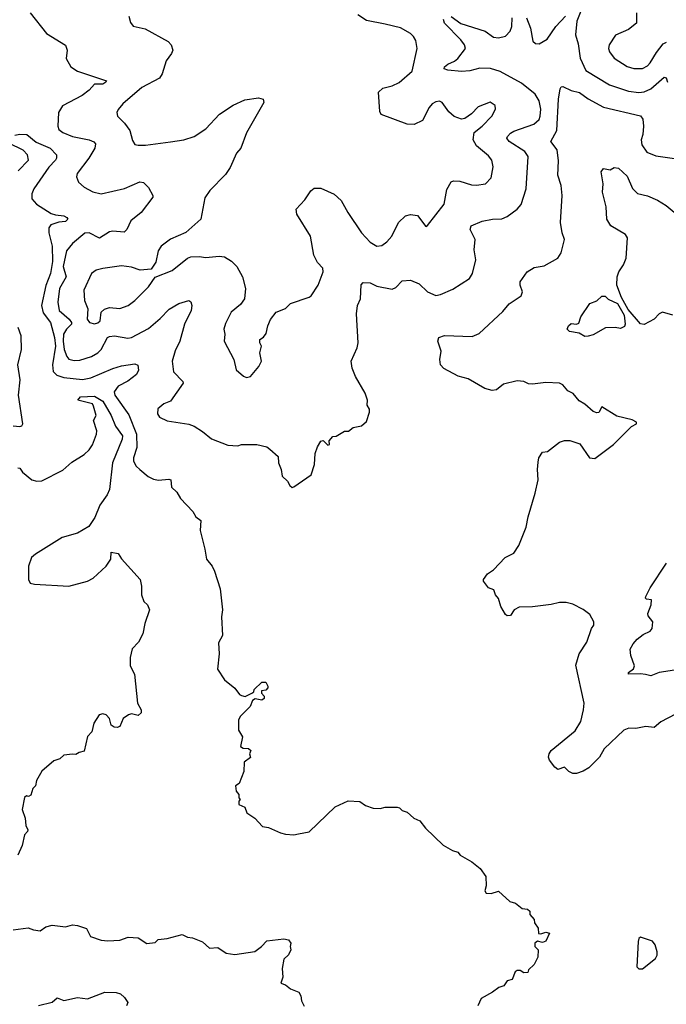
# Model space of a CAD drawing. Extents: x 2057697 to 2160550, y 827490 to 1016834.
# Tile 274 of 509: x 2117334 to 2121157, y 904364 to 910185. Entities that reach past the tile are written whole.
import ezdxf

# ---------------------------------------------------------------- set-up
doc = ezdxf.new("R2010")
doc.units = 0

msp = doc.modelspace()

# ---------------------------------------------------------------- linework, layer by layer
at = {"layer": '0CON20XD'}
for points in [[(2120654.5, 910245), (2120627.5, 910175), (2120620.5, 910095), (2120635, 910042.5), (2120646.9, 909956.9), (2120680, 909885), (2120820.1, 909800.1), (2120933, 909763), (2120995, 909754.1), (2121025, 909758.6), (2121065, 909775.3), (2121145, 909844.3), (2121155, 909840), (2121164.7, 909814.7)], [(2117394.7, 910224.7), (2117492.5, 910102.5), (2117603.6, 910033.6), (2117613.9, 910003.9), (2117608.8, 909955), (2117635.9, 909905.9), (2117675, 909880), (2117845.9, 909824.1), (2117843.3, 909815), (2117825, 909803.1), (2117775, 909804), (2117745, 909768.1), (2117703.6, 909736.4), (2117586.9, 909675), (2117563.5, 909635), (2117558.9, 909555), (2117565.7, 909535), (2117588.3, 909518.3), (2117645, 909493.1), (2117745, 909474.1), (2117772.3, 909462.3), (2117781.2, 909451.2), (2117778.8, 909425), (2117742, 909365), (2117672.5, 909275), (2117670, 909255), (2117680.8, 909225), (2117714, 909194), (2117766.6, 909166.6), (2117815, 909155.4), (2117952.6, 909187.4), (2118043.8, 909226.2), (2118065, 909222.2), (2118095, 909192.5), (2118121.5, 909145), (2118121.4, 909135), (2118051.8, 909045), (2117990.9, 908995), (2117967.3, 908945), (2117951.3, 908928.7), (2117885, 908934.5), (2117865, 908930.9), (2117805, 908892.9), (2117745, 908924.5), (2117717.8, 908922.2), (2117645, 908860.9), (2117611.1, 908818.9), (2117590.8, 908725), (2117609.1, 908665), (2117568.2, 908595), (2117559.2, 908515), (2117566.6, 908465), (2117625.3, 908415), (2117640.6, 908395), (2117639.1, 908385), (2117610, 908355), (2117593, 908325), (2117589.7, 908285), (2117595.6, 908235.6), (2117612.7, 908192.7), (2117625, 908177.9), (2117655, 908169.2), (2117688.8, 908171.2), (2117757.3, 908192.7), (2117795, 908215.4), (2117815.4, 908235), (2117853.5, 908305), (2117865, 908312.1), (2117895, 908315.3), (2117972.7, 908302.7), (2117995, 908305.4), (2118095, 908358.5), (2118165, 908418.2), (2118216.5, 908473.5), (2118275, 908507.1), (2118333.6, 908523.6), (2118345, 908517.5), (2118352, 908495), (2118347.5, 908465), (2118307.3, 908385), (2118279.5, 908285), (2118252.4, 908227.6), (2118235.6, 908165), (2118242.1, 908102.1), (2118297.5, 908045), (2118300, 908035), (2118225, 907930), (2118185, 907914), (2118150, 907885), (2118148, 907855), (2118161.2, 907835), (2118205, 907814), (2118332.7, 907792.7), (2118365, 907780.8), (2118415, 907750.8), (2118467.6, 907707.6), (2118565, 907670), (2118623.6, 907666.4), (2118645, 907673.3), (2118735, 907673.8), (2118795, 907660), (2118813.3, 907645), (2118861.7, 907601.7), (2118863.8, 907565), (2118880, 907525), (2118886.4, 907486.4), (2118916.1, 907456.1), (2118930.7, 907430.7), (2118945, 907420), (2118955, 907422.5), (2119057, 907493), (2119076.7, 907555), (2119080.7, 907619.3), (2119095, 907660), (2119115, 907692.5), (2119127, 907697), (2119155, 907670), (2119165, 907672.5), (2119162.5, 907695), (2119185, 907720), (2119205, 907722.5), (2119255, 907752.5), (2119277, 907753), (2119305, 907773.3), (2119355, 907783.3), (2119385, 907810), (2119402.5, 907865), (2119401.7, 907881.7), (2119387.5, 907905), (2119390, 907935), (2119375.9, 907975.9), (2119320, 908075), (2119300, 908125), (2119294, 908165), (2119328, 908245), (2119334, 908275), (2119324.2, 908445), (2119331.4, 908495), (2119348.6, 908535), (2119352.5, 908617.5), (2119365, 908630), (2119405, 908629.2), (2119445, 908609.4), (2119535, 908591.4), (2119557.9, 908602.1), (2119595, 908640.6), (2119645, 908644), (2119695, 908622.5), (2119743.8, 908575), (2119795, 908554.2), (2119820.9, 908559.1), (2119895, 908591.1), (2119993.8, 908655), (2120010, 908685), (2120030.5, 908765), (2120020, 908825), (2120025.6, 908885), (2119998, 908945), (2120003.3, 908965), (2120067.4, 908992.6), (2120130, 909005), (2120185, 909008.2), (2120215, 909020.6), (2120275, 909064.4), (2120298.8, 909091.2), (2120327.5, 909185), (2120340.5, 909375), (2120320, 909405), (2120226.7, 909465), (2120214.4, 909485), (2120216.9, 909495), (2120235, 909514.4), (2120255.3, 909524.7), (2120374, 909566), (2120404.4, 909595), (2120411.5, 909615), (2120414.7, 909655), (2120405.7, 909705.7), (2120380.9, 909745), (2120300.1, 909810.1), (2120175, 909878.5), (2120116.5, 909896.5), (2120055, 909897.7), (2119995, 909882.5), (2119945, 909877.5), (2119865.7, 909885.7), (2119843.3, 909895), (2119846.2, 909905), (2119865, 909921.4), (2119905, 909938.6), (2119925, 909954.3), (2119970, 910015), (2119964.5, 910035), (2119942.5, 910065), (2119846.2, 910165), (2119840, 910185)], [(2117979.2, 910205), (2117988, 910168), (2118005, 910146.2), (2118075, 910130), (2118211.2, 910055), (2118230, 910035), (2118240, 910005), (2118232, 909985), (2118198.8, 909941.2), (2118175.5, 909864.5), (2118160.7, 909839.3), (2118056.7, 909783.3), (2117943, 909687), (2117915.7, 909654.3), (2117908, 909635), (2117911.2, 909615), (2117953, 909573), (2117985, 909528.8), (2118001.2, 909471.2), (2118015, 909447.5), (2118035, 909442), (2118076.8, 909443.2), (2118225, 909461.8), (2118305, 909474.5), (2118365, 909494.4), (2118435, 909540), (2118515, 909626.7), (2118595, 909679.2), (2118665, 909710.8), (2118745, 909722), (2118774, 909715), (2118777.8, 909695), (2118674.6, 909515.4), (2118640.6, 909425), (2118615, 909395.8), (2118578.5, 909311.5), (2118549.7, 909270.3), (2118458.6, 909175), (2118428.7, 909131.3), (2118404, 909005), (2118315, 908926.2), (2118225, 908886.2), (2118170, 908845), (2118152.7, 908817.3), (2118139.5, 908750.5), (2118110.7, 908709.3), (2118045, 908704.3), (2117995, 908721.4), (2117935, 908729.4), (2117824.2, 908714.2), (2117785, 908704.2), (2117758, 908685), (2117713.3, 908585), (2117717.3, 908525), (2117735.9, 908475), (2117733.3, 908415), (2117746.7, 908395), (2117775, 908387.1), (2117795, 908392.4), (2117809.1, 908405), (2117814.5, 908455), (2117835, 908472.9), (2117865, 908482.9), (2117925, 908478.1), (2117975, 908494.2), (2118014, 908525), (2118095, 908606), (2118135, 908663.3), (2118235, 908702), (2118325.8, 908774.2), (2118345, 908782), (2118395, 908784), (2118435, 908778), (2118513.3, 908786.7), (2118545, 908781.9), (2118586.9, 908756.9), (2118617.1, 908725), (2118651.4, 908665), (2118669.2, 908595), (2118663.3, 908535), (2118639.7, 908500.3), (2118583.8, 908455), (2118551.2, 908388.8), (2118541.2, 908355), (2118546.2, 908325), (2118543.3, 908285), (2118600, 908175), (2118613.3, 908115), (2118656.4, 908076.4), (2118675, 908070), (2118697.5, 908075), (2118746.7, 908135), (2118762.5, 908165), (2118753.3, 908215), (2118762.5, 908255), (2118752.5, 908275), (2118753.3, 908295), (2118775, 908307.5), (2118790.7, 908329.3), (2118800, 908375), (2118817, 908413), (2118850, 908455), (2118905, 908476.7), (2118935, 908506.7), (2119045, 908543.8), (2119057, 908553), (2119098, 908615), (2119128.8, 908695), (2119126.7, 908715), (2119095, 908750), (2119073, 908793), (2119052.9, 908905), (2118972.9, 909035), (2118969.2, 909065), (2119020.3, 909119.7), (2119055, 909173.8), (2119075, 909188), (2119115, 909189.2), (2119192.5, 909152.5), (2119234.3, 909115), (2119272.9, 909045), (2119355, 908924.4), (2119405, 908868.6), (2119445, 908845.6), (2119475, 908850), (2119505, 908871.4), (2119533.1, 908905), (2119573.1, 908985), (2119615, 909024.2), (2119645, 909033.8), (2119685, 909026.2), (2119735, 908962.5), (2119745, 908967.5), (2119842.9, 909095), (2119859.5, 909180.5), (2119885, 909226), (2119897.5, 909232.5), (2119935, 909230.6), (2120005, 909208.1), (2120035, 909205.7), (2120086.7, 909215), (2120120.3, 909249.7), (2120132.9, 909315), (2120125, 909353.3), (2120105, 909379.2), (2120035, 909438.1), (2120014.3, 909475), (2120021.4, 909518.6), (2120067.1, 909555), (2120125.8, 909615), (2120146, 909655), (2120145, 909676.7), (2120115, 909697.5), (2120045, 909670), (2120005, 909628), (2119965, 909600), (2119946.1, 909596.1), (2119902.6, 909612.6), (2119870.7, 909640.7), (2119831.2, 909695), (2119815, 909702), (2119795, 909699.2), (2119773, 909687), (2119754.4, 909665), (2119715, 909588.8), (2119665, 909565.6), (2119625, 909567.8), (2119471.2, 909625), (2119462.5, 909642.5), (2119455, 909756.7), (2119480.9, 909779.1), (2119535, 909793.8), (2119577.2, 909812.8), (2119655, 909880), (2119683.6, 910015), (2119675, 910061.2), (2119662.9, 910085), (2119645, 910102.9), (2119586.1, 910136.1), (2119495, 910157.5)], [(2119495, 910157.5), (2119385, 910179.5), (2119333.3, 910213.3)], [(2119885, 910202.5), (2119942.8, 910162.8), (2120086.5, 910116.5), (2120135, 910080.5), (2120165, 910076.5), (2120205, 910086.7), (2120232.7, 910117.3), (2120243.8, 910145), (2120246.2, 910195)], [(2120330, 910195), (2120354.1, 910135), (2120367.6, 910057.6), (2120383.6, 910043.6), (2120405, 910042.2), (2120451.4, 910068.6), (2120504.5, 910145), (2120560.6, 910205)], [(2120980.8, 910225), (2120980.8, 910165), (2120933.3, 910126.7), (2120856.6, 910093.4), (2120818.1, 910035), (2120815.6, 910015), (2120821.1, 909995), (2120847.6, 909957.6), (2120925, 909907.3), (2120965, 909895.5), (2121015, 909896.7), (2121045, 909912.5), (2121061.3, 909928.7), (2121098.6, 909991.4), (2121138.9, 910041.1), (2121157.4, 910052.6)], [(2121210.3, 906079.7), (2121125, 906034), (2121085, 906001.2), (2121035, 906005.7), (2120975.8, 905994.2), (2120935, 905995.5), (2120905.8, 905985), (2120789.2, 905875), (2120762, 905825), (2120697.8, 905762.2), (2120665, 905742), (2120625, 905728), (2120605, 905727.5), (2120579.7, 905739.7), (2120555, 905766.7), (2120515, 905751.2), (2120496.7, 905765), (2120466.4, 905806.4), (2120460, 905825), (2120463.3, 905845), (2120475.8, 905864.2), (2120618.4, 905981.6), (2120651.2, 906035), (2120667.9, 906105), (2120671.8, 906145), (2120621.2, 906368.8), (2120641.9, 906435), (2120687.5, 906505), (2120714, 906585), (2120728.8, 906605), (2120728.8, 906625), (2120705, 906667.5), (2120665, 906698.8), (2120605, 906730), (2120565, 906739.2), (2120525, 906740), (2120475, 906727.1), (2120365, 906713.1), (2120287.5, 906712.5), (2120256.7, 906695), (2120235, 906663.3), (2120215, 906660), (2120205, 906667.5), (2120178.8, 906715), (2120163.9, 906763.9), (2120147.5, 906785), (2120137.5, 906815), (2120105, 906826.7), (2120076.7, 906865), (2120076.7, 906875), (2120100.3, 906909.7), (2120135, 906933.3), (2120203.9, 907006.1), (2120255, 907030), (2120284.3, 907075.7), (2120328.9, 907185), (2120339.4, 907245), (2120380.8, 907385), (2120399.2, 907465), (2120394.2, 907525), (2120398.3, 907568.3), (2120403.8, 907595), (2120425, 907627.5), (2120455, 907632.5), (2120525, 907686.7), (2120555, 907696.7), (2120586.4, 907696.4), (2120645, 907677.5), (2120702.5, 907595), (2120735, 907590), (2120845, 907673.3), (2120950.7, 907779.3), (2120980, 907795), (2120980, 907805), (2120955, 907820), (2120865, 907841.2), (2120775, 907896.7), (2120757, 907863), (2120745, 907860), (2120725, 907867.5), (2120675, 907912.5), (2120640.7, 907930.7), (2120606.7, 907975), (2120575, 907991.4), (2120545.7, 908025.7), (2120525, 908036.5), (2120445, 908040.6), (2120365, 908030), (2120342.7, 908032.7), (2120315, 908046), (2120275, 908050), (2120195, 908030.8), (2120152.7, 907997.3), (2120127.7, 907992.3), (2120084.6, 908004.6), (2119985, 908061.9), (2119926.6, 908076.6), (2119841.9, 908121.9), (2119822.5, 908145), (2119818, 908175), (2119826, 908225), (2119805.6, 908285), (2119812, 908305), (2119845, 908316.9), (2120008.8, 908311.2), (2120050.5, 908329.5), (2120190.5, 908459.5), (2120228, 908505), (2120298.4, 908551.6), (2120306.2, 908575), (2120291.8, 908615), (2120291.8, 908635), (2120335, 908694.6), (2120375, 908720.5), (2120435, 908728.6), (2120514.5, 908775.5), (2120534.5, 908805.5), (2120554, 908885), (2120540.8, 908925), (2120531.4, 908985), (2120541.1, 909145), (2120534.4, 909205), (2120515.6, 909265), (2120519.8, 909350.2), (2120511.8, 909415), (2120474.4, 909465), (2120509.5, 909530.5), (2120518.4, 909715), (2120529.6, 909775), (2120535, 909786.9), (2120545, 909790.4), (2120595, 909765.2), (2120644.3, 909754.3), (2120695, 909717.1), (2120785, 909667.5), (2121005, 909615.7), (2121017, 909597), (2121022.1, 909555), (2121018.5, 909505), (2121007.1, 909475), (2121012.9, 909445), (2121042.2, 909402.2), (2121095, 909378.9), (2121205, 909364.3)], [(2117305, 909502), (2117335, 909508.8), (2117375, 909506.2), (2117430.6, 909460.6), (2117514.4, 909425), (2117550.6, 909385), (2117551.9, 909365), (2117545.7, 909355), (2117505, 909312.2), (2117417.5, 909185), (2117406.2, 909155), (2117406.2, 909126.2), (2117433.1, 909093.1), (2117519.7, 909039.7), (2117545, 909030.5), (2117594, 909025), (2117612.2, 909015), (2117617.8, 909005), (2117605, 908991.2), (2117565, 908987.5), (2117518.1, 908971.9), (2117505.3, 908954.7), (2117506.5, 908925), (2117525.2, 908845), (2117528, 908755), (2117516.2, 908685), (2117487.5, 908612.5), (2117462.5, 908495), (2117471.7, 908451.7), (2117514.8, 908395), (2117540, 908305), (2117544.7, 908255), (2117526.7, 908145), (2117530.8, 908105), (2117552.9, 908082.9), (2117595, 908068.6), (2117705, 908058.4), (2117755, 908066.9), (2117885, 908123.1), (2117935, 908138.9), (2118015, 908150.6), (2118033, 908143), (2118036.3, 908113.7), (2118023.7, 908086.3), (2117972.8, 908047.2), (2117915, 908018.2), (2117892.5, 907985), (2117896.2, 907965), (2117979.1, 907849.1), (2118024.7, 907735), (2118025.5, 907655), (2118006.9, 907595), (2118006.9, 907575), (2118022.9, 907545), (2118044, 907525), (2118093.8, 907485), (2118125, 907469.2), (2118155, 907462.5), (2118215, 907468.9), (2118228, 907465), (2118230.9, 907420.9), (2118262.4, 907392.4), (2118284.2, 907354.2), (2118356.8, 907276.8), (2118375.5, 907245.5), (2118404.2, 907224.2), (2118400, 907165), (2118429.2, 907055), (2118437.5, 906995), (2118470.8, 906955), (2118486.1, 906923.9), (2118519.4, 906819.4), (2118532, 906695), (2118526, 906655), (2118532, 906545), (2118509.3, 906500.7), (2118513.6, 906436.4), (2118502.5, 906345), (2118545, 906282.5), (2118605, 906232.5), (2118632.5, 906195), (2118645, 906190), (2118666.7, 906183.3), (2118707, 906203), (2118718.3, 906211.7), (2118720, 906225), (2118765, 906267.5), (2118788.3, 906268.3), (2118800, 906245), (2118800, 906235), (2118788.3, 906221.7), (2118763, 906217), (2118763, 906203), (2118780, 906185), (2118778.3, 906171.7), (2118765, 906162.5), (2118725, 906170), (2118710.7, 906159.3), (2118696.1, 906123.9), (2118637.5, 906065), (2118627, 906043), (2118627.5, 905985), (2118650, 905945), (2118638.3, 905888.3), (2118655, 905877.5), (2118687, 905877), (2118700, 905865), (2118692.5, 905845), (2118697.5, 905822.5), (2118660, 905795), (2118659.3, 905740.7), (2118631.7, 905668.3), (2118610, 905655), (2118613, 905623), (2118630, 905605), (2118630, 905585), (2118637.5, 905575), (2118630, 905565), (2118630, 905545), (2118665, 905530), (2118677.5, 905495), (2118723.9, 905463.9), (2118770, 905415), (2118805, 905408.8), (2118875, 905376.7), (2118905, 905370), (2118953.6, 905366.4), (2118981.7, 905371.7), (2119045, 905383.3), (2119199.5, 905530.5), (2119275, 905566.7), (2119345, 905562.5), (2119378.3, 905538.3), (2119424.1, 905524.1), (2119465, 905521.2), (2119495, 905530), (2119565, 905530), (2119580, 905525), (2119595, 905510), (2119625, 905500), (2119663.9, 905463.9), (2119699.5, 905449.5), (2119732.5, 905405), (2119837.5, 905305), (2119892.3, 905272.3), (2119925, 905262.5), (2119937.5, 905245), (2120007, 905207), (2120056.4, 905166.4), (2120089.3, 905119.3), (2120090.8, 905065), (2120084.2, 905034.2), (2120091.2, 905021.2), (2120120.7, 905019.3), (2120165, 905032.5), (2120231.7, 904971.7), (2120265, 904962.5), (2120305, 904930), (2120336.4, 904926.4), (2120350, 904915), (2120350, 904895), (2120376.1, 904866.1), (2120377.5, 904845), (2120400, 904815), (2120401.7, 904781.7), (2120415, 904780), (2120445, 904790), (2120466.2, 904785), (2120445, 904736.7), (2120425, 904730), (2120395, 904737.5), (2120380, 904725), (2120380, 904705), (2120400, 904685), (2120396.4, 904643.6), (2120375, 904600), (2120341.7, 904568.3), (2120338.3, 904551.7), (2120315, 904550), (2120293.6, 904563.6), (2120275, 904563.3), (2120262.5, 904555), (2120245, 904510), (2120215, 904502.5), (2120196.1, 904473.9), (2120166.4, 904463.6), (2120130, 904435), (2120062.7, 904397.3), (2120042.5, 904355)], [(2117325, 909290.6), (2117385.8, 909355), (2117379.4, 909385), (2117353.7, 909413.7), (2117269.4, 909455)], [(2121195, 908437.1), (2121135, 908456), (2121115, 908446), (2121085, 908414.2), (2121025, 908383.1), (2121005, 908386.5), (2120932.1, 908472.1), (2120892.3, 908542.3), (2120864.6, 908615), (2120865.6, 908665), (2120875.6, 908694.4), (2120904.5, 908735.5), (2120918.9, 908775), (2120927.1, 908895), (2120915, 908915.4), (2120827.8, 908965), (2120805, 909006.2), (2120802, 909078), (2120778.6, 909165), (2120784, 909215), (2120771.4, 909285), (2120785, 909304), (2120825, 909297.5), (2120848.3, 909311.7), (2120875, 909307.5), (2120925, 909260), (2120955.9, 909185.9), (2120986.4, 909156.4), (2121045, 909143.8), (2121105, 909118), (2121155, 909085.8), (2121226.6, 909026.6)], [(2120675, 908312), (2120640.5, 908330.5), (2120585, 908340.6), (2120571.1, 908355), (2120577.5, 908375), (2120595, 908388.6), (2120625, 908383.8), (2120639.5, 908390.5), (2120652, 908428), (2120704.1, 908505.9), (2120745, 908523.3), (2120775, 908550), (2120795, 908550), (2120812.9, 908532.9), (2120867.2, 908507.2), (2120907.3, 908437.3), (2120914.2, 908385), (2120909.7, 908370.3), (2120885, 908360), (2120854.2, 908365.8), (2120797.3, 908362.7), (2120725, 908322), (2120695, 908314), (2120675, 908312)], [(2117295, 907783.1), (2117335, 907780), (2117346.8, 907783.2), (2117352.5, 907795), (2117325.6, 907965.6), (2117337.4, 908055), (2117322, 908145), (2117343.4, 908235), (2117342, 908315), (2117324.8, 908364.8)], [(2117322.5, 907535), (2117335, 907532.5), (2117350, 907510), (2117405.4, 907465.4), (2117435, 907456.5), (2117465, 907459.1), (2117588.7, 907521.3), (2117642.1, 907567.9), (2117715, 907613.8), (2117745, 907642), (2117765, 907671.2), (2117788.2, 907735), (2117790, 907755), (2117769.2, 907815), (2117786.2, 907845), (2117770.7, 907900.7), (2117763.8, 907913.8), (2117677.5, 907935), (2117693.8, 907955), (2117775, 907959.5), (2117825, 907928.5), (2117875, 907844.3), (2117900.9, 907780.9), (2117941.2, 907725), (2117938.9, 907705), (2117882.8, 907565), (2117865, 907407.5), (2117850, 907375), (2117806.5, 907315), (2117777.5, 907242.5), (2117741.7, 907188.3), (2117675, 907149.4), (2117585, 907122.7), (2117426.2, 907025), (2117404.2, 907005), (2117385.8, 906955), (2117386.1, 906876.1), (2117395, 906853.3), (2117421.7, 906848.3), (2117625, 906835.8), (2117735, 906865.7), (2117767.4, 906882.6), (2117845, 906953.8), (2117872.5, 906995), (2117875, 907036.7), (2117915, 907028.8), (2117935, 906998), (2118045.8, 906875.8), (2118053.8, 906835), (2118053.8, 906785), (2118067.5, 906745), (2118090, 906725), (2118102, 906695), (2118074.2, 906615), (2118062.5, 906555), (2118036.2, 906505), (2117998.8, 906465), (2117986.2, 906415), (2117986.2, 906365), (2118012, 906315), (2118030.8, 906145), (2118052, 906105), (2118052.3, 906087.7), (2118035, 906071.2), (2117995, 906081.2), (2117977.5, 906075), (2117945, 906053.3), (2117925, 906006.2), (2117910.5, 905999.5), (2117892.4, 906002.4), (2117874.5, 906014.5), (2117865, 906053.3), (2117845, 906075.8), (2117825, 906082), (2117804.2, 906075.8), (2117772, 906025), (2117760, 905975), (2117735, 905947.5), (2117715, 905860), (2117685, 905852.5), (2117665, 905840), (2117645, 905843.3), (2117595, 905837.5), (2117570, 905815), (2117535, 905802.5), (2117465, 905742.5), (2117433, 905687), (2117426.2, 905655), (2117410.5, 905639.5), (2117399.3, 905600.7), (2117385, 905592.5), (2117373.6, 905596.4), (2117363, 905587), (2117347.5, 905515), (2117366.7, 905465), (2117370.7, 905420.7), (2117382.5, 905395), (2117380, 905385), (2117362.5, 905365), (2117347.5, 905302.5), (2117322.5, 905245)], [(2121205, 906339.5), (2121115, 906325.6), (2121065, 906306), (2121032.7, 906312.7), (2121005, 906317.5), (2120932.5, 906315), (2120933.8, 906325), (2120962.3, 906347.7), (2120968.8, 906365), (2120946, 906425), (2120943.9, 906463.9), (2120960, 906495), (2120985, 906522), (2121020.3, 906549.7), (2121060.5, 906569.5), (2121073.8, 906585), (2121078, 906625), (2121050.3, 906660.3), (2121047.8, 906675), (2121066.7, 906725), (2121069.2, 906755), (2121039.3, 906759.3), (2121034.1, 906764.1), (2121035.7, 906775), (2121060.4, 906825), (2121157.4, 906972.6)], [(2117295, 904803.3), (2117383.9, 904816.1), (2117416.1, 904803.9), (2117455, 904798.8), (2117488, 904822), (2117525, 904832), (2117605, 904821.2), (2117645, 904833.8), (2117675, 904830), (2117728.3, 904811.7), (2117752.5, 904765), (2117815, 904743.8), (2117855, 904738.8), (2117925, 904743.3), (2117975, 904761.2), (2118035, 904756.2), (2118085, 904723.8), (2118135, 904730), (2118153, 904747), (2118205, 904752), (2118295, 904776.7), (2118325, 904761.2), (2118355, 904756.2), (2118413.9, 904733.9), (2118455, 904696.7), (2118505, 904700), (2118555, 904666.7), (2118605, 904657.5), (2118723.9, 904676.1), (2118763.3, 904705), (2118795, 904738.8), (2118895, 904751.2), (2118922.5, 904745), (2118937.5, 904725), (2118933.3, 904705), (2118937.5, 904685), (2118923, 904657), (2118895, 904630), (2118886.2, 904575), (2118888.8, 904525), (2118878.3, 904488.3), (2118905, 904480), (2118935, 904456.2), (2118985, 904436.7), (2118996.7, 904415), (2119000, 904385), (2119016.4, 904353.6)], [(2120995, 904573.8), (2121015, 904574.2), (2121093.3, 904635), (2121102.5, 904655), (2121102.5, 904675), (2121090, 904715), (2121075, 904737.5), (2121005, 904760), (2120995, 904752.5), (2120990, 904735), (2120983.3, 904585), (2120995, 904573.8)], [(2117445, 904356.7), (2117525, 904376.7), (2117555, 904402.5), (2117595, 904386.7), (2117675, 904404), (2117735, 904396.2), (2117837.5, 904435), (2117905, 904433.3), (2117928.8, 904425), (2117954, 904405), (2117973.8, 904375), (2117966, 904355)]]:
    msp.add_lwpolyline(points, dxfattribs=at)

doc.saveas('drawing.dxf')
